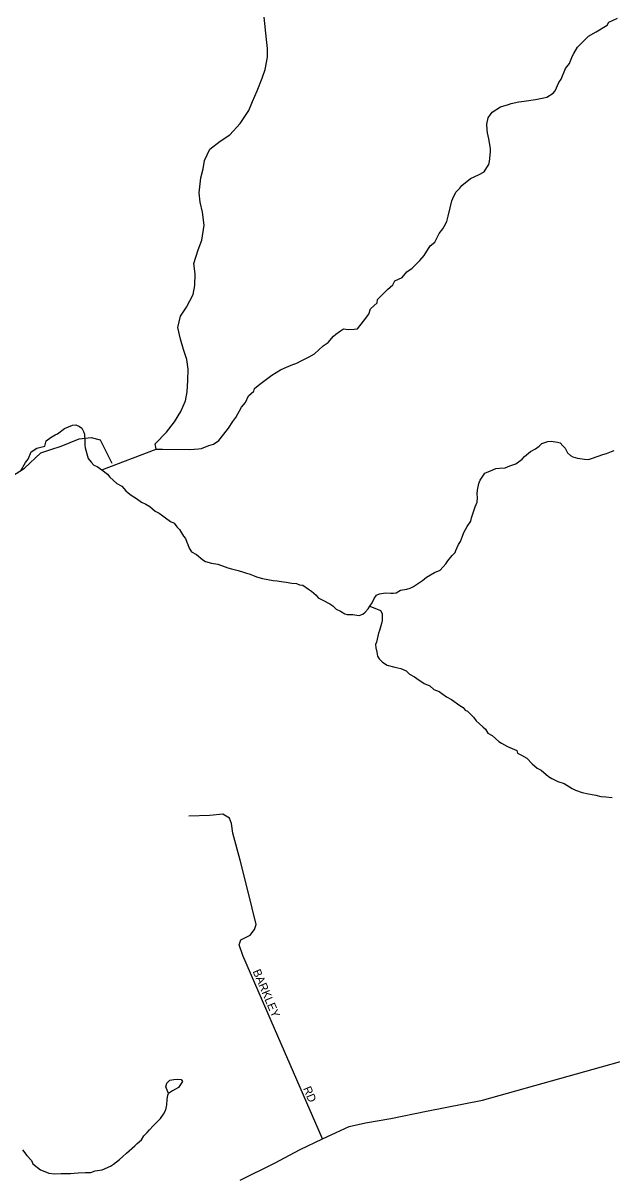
# Model space of a CAD drawing. Extents: x 1310247 to 1664935, y 235267 to 584339.
# Drawn here: x 1476105 to 1479648, y 339195 to 346148 of the extents above; entities that cross this region are included whole.
import ezdxf

# ---------------------------------------------------------------- set-up
doc = ezdxf.new("R2010")
doc.units = 0
for name, color, linetype in [('GM_X_County_Road', 7, 'Continuous'), ('GM_X_Minor_Lake', 7, 'Continuous'), ('GM_X_Minor_River', 7, 'Continuous'), ('GM_X_Township_Road', 7, 'Continuous'), ('GM_X_Township_Subdivision', 7, 'Continuous'), ('GM_X_Township_Subdivision_Text', 7, 'Continuous')]:
    doc.layers.add(name, color=color, linetype=linetype)

msp = doc.modelspace()

# ---------------------------------------------------------------- linework, layer by layer
at = {"layer": 'GM_X_County_Road'}
for points in [[(1477905.7, 339435), (1477988.9, 339474.4), (1478066.2, 339509.4), (1478165.4, 339531.3), (1478317.3, 339557.6), (1478531.8, 339601.3), (1478868.9, 339668.5), (1479900.7, 339957.4)], [(1477410.2, 339187.1), (1477617, 339290.1), (1477771.4, 339370.7), (1477905.7, 339435)]]:
    msp.add_lwpolyline(points, dxfattribs=at)
at = {"layer": 'GM_X_Minor_Lake'}
for points in [[(1476980.5, 339708.6), (1476963, 339747.9), (1476969.4, 339769.8), (1476987.8, 339789.6), (1477011.9, 339793.2), (1477036, 339794.7), (1477056, 339792.4)], [(1477056, 339792.4), (1477063.8, 339780.2), (1477039.1, 339744.5), (1477004.7, 339725), (1476980.5, 339708.6)]]:
    msp.add_lwpolyline(points, dxfattribs=at)
at = {"layer": 'GM_X_Minor_River'}
for points in [[(1476905.5, 343584.3), (1476899.3, 343616.4), (1476968.7, 343687.3), (1477015.8, 343748.7), (1477055, 343812.1), (1477082.1, 343875.8), (1477093.1, 343929.8), (1477096.3, 343997.9), (1477097.4, 344066), (1477090.4, 344124.3), (1477069.4, 344184.8), (1477052.5, 344247.3), (1477035.6, 344317.7), (1477052.8, 344385.6), (1477087.8, 344439.1), (1477129.2, 344514.6), (1477138.2, 344570.5), (1477139.4, 344640.7), (1477132.4, 344701), (1477157.9, 344784.7), (1477181, 344842.4), (1477194.6, 344932.4), (1477183.9, 345010.8), (1477170.9, 345071.2), (1477163.8, 345127.4), (1477175.4, 345217.4), (1477188.4, 345271.3), (1477197.3, 345321.3), (1477228.5, 345388.9), (1477291.5, 345437.9), (1477348.3, 345477), (1477411.5, 345544), (1477463, 345623.3), (1477486, 345677), (1477513.2, 345740.7), (1477542.5, 345816.4), (1477561.4, 345868.2), (1477574.8, 345944.1), (1477575.7, 345996.2), (1477568.6, 346050.5), (1477554.9, 346183)], [(1479618.9, 346135), (1479629.3, 346152.9), (1479682.1, 346178.1)], [(1476578.9, 343460.8), (1476905.5, 343584.3), (1476943.7, 343585.7), (1477104.4, 343582.9), (1477134.6, 343584.4), (1477160.8, 343586), (1477178.9, 343589.6), (1477223.5, 343606.9), (1477249.7, 343614.5), (1477282.3, 343638), (1477313.1, 343675.7), (1477341.9, 343711.3), (1477366.8, 343751), (1477385.3, 343774.8), (1477418.6, 343838.5), (1477443.2, 343866.1), (1477462, 343906), (1477492.7, 343933.5), (1477497, 343949.5), (1477529.6, 343975.1), (1477601, 344030), (1477653.8, 344063.2), (1477676.1, 344072.9), (1477718.6, 344090.2), (1477755.1, 344103.6), (1477773.3, 344113.4), (1477826.1, 344140.6), (1477858.5, 344158.1), (1477909.7, 344207.4), (1477940.2, 344226.9), (1477973, 344264.5), (1477987.3, 344276.3), (1478015.8, 344295.9), (1478032.1, 344309.6), (1478060.2, 344305.1), (1478096.4, 344306.5), (1478116.5, 344308.2), (1478153.6, 344355.7), (1478184.5, 344397.3), (1478195.1, 344429.3), (1478235.9, 344464.7), (1478238.3, 344484.7), (1478256.8, 344504.5), (1478297.7, 344545.9), (1478330.4, 344573.5), (1478340.9, 344597.4), (1478385.5, 344618.7), (1478414.2, 344652.3), (1478446.8, 344673.8), (1478491.8, 344719.2), (1478518.5, 344750.9), (1478553.7, 344808.5), (1478582.3, 344830.1), (1478609.3, 344881.8), (1478630, 344911.5), (1478638.3, 344925.5), (1478654.9, 344955.3), (1478663.5, 344987.2), (1478674.5, 345037.2), (1478685.3, 345079.2), (1478691.5, 345093.1), (1478708.3, 345131), (1478732.9, 345154.7), (1478745.2, 345170.5), (1478796.2, 345213.8), (1478844.9, 345235), (1478879.4, 345252.5), (1478895.9, 345280.3), (1478908.3, 345298.2), (1478910.7, 345316.2), (1478917.7, 345374.3), (1478918.1, 345394.3), (1478907.1, 345452.7), (1478899.7, 345489), (1478898.1, 345507.1), (1478894.6, 345539.3), (1478903.4, 345579.2), (1478917.8, 345599.1), (1478928.1, 345613), (1478976.9, 345644.2), (1479025.4, 345659.5), (1479041.6, 345665.2), (1479088, 345674.4), (1479120.2, 345677.9), (1479188.8, 345688.8), (1479239.2, 345697.9), (1479255.3, 345701.7), (1479294, 345727.1), (1479306.3, 345740.9), (1479329.3, 345790.7), (1479341.7, 345810.6), (1479369, 345874.3), (1479391.7, 345906.1), (1479398, 345922), (1479410.6, 345951.9), (1479418.9, 345965.8), (1479441.7, 346003.5), (1479456.1, 346019.3), (1479507.2, 346068.7), (1479553.9, 346096), (1479618.9, 346135)], [(1476090.3, 343453.2), (1476119.4, 343504.8), (1476135.8, 343524.6), (1476152.7, 343568.5), (1476187.3, 343590), (1476235.7, 343603.2), (1476244.4, 343635.2), (1476274.9, 343656.8), (1476297.3, 343670.4), (1476311.5, 343678.2), (1476354.3, 343709.6), (1476402.8, 343728.8), (1476423, 343730.5), (1476444.9, 343722.1), (1476458.8, 343711.8), (1476468.5, 343691.6), (1476474.2, 343675.4), (1476477.5, 343635.2), (1476477, 343609.1), (1476478.8, 343593), (1476495.7, 343528.5), (1476515.4, 343506), (1476531.2, 343489.7), (1476551.1, 343481.3), (1476578.9, 343460.8), (1476612.6, 343434.1), (1476626.3, 343415.8), (1476669.8, 343378.9), (1476699.7, 343362.3), (1476723.3, 343333.8), (1476737.1, 343321.5), (1476755, 343309.2), (1476786.8, 343288.6), (1476816.5, 343266), (1476844.4, 343253.4), (1476868.3, 343241), (1476900, 343212.3), (1476923.9, 343199.9), (1476945.7, 343183.4), (1476961.5, 343171.1), (1476991.3, 343150.5), (1477013.2, 343140.1), (1477030.9, 343117.7), (1477046.7, 343101.4), (1477070.1, 343060.8), (1477081.9, 343046.6), (1477089.5, 343026.4), (1477095.3, 343012.2), (1477105, 342990), (1477118.6, 342967.6), (1477148.5, 342951), (1477186.1, 342918.3), (1477202, 342910), (1477238, 342899.3), (1477276, 342892.6), (1477336, 342871.5), (1477358, 342865.1), (1477400, 342854.3), (1477432, 342845.8), (1477449.9, 342839.4), (1477465.9, 342835.1), (1477495.9, 342822.6), (1477509.8, 342816.3), (1477545.8, 342807.6), (1477577.9, 342801.1), (1477609.9, 342794.5), (1477634, 342792.1), (1477672.1, 342787.4), (1477688.1, 342785.1), (1477722.2, 342778.5), (1477750.3, 342776), (1477768.2, 342769.7), (1477788.3, 342767.3), (1477822, 342742.6), (1477839.9, 342730.3), (1477867.6, 342705.7), (1477881.4, 342691.4), (1477909.3, 342676.9), (1477951.1, 342654.1), (1477968.9, 342641.7), (1477988.7, 342623.3)], [(1477988.7, 342623.3), (1478014.6, 342610.8), (1478040.4, 342594.3), (1478054.4, 342590), (1478088.6, 342589.5), (1478112.7, 342587), (1478126.7, 342584.8), (1478148.9, 342592.4), (1478163.2, 342604.2), (1478181.7, 342624), (1478192, 342639.9), (1478204.4, 342659.7), (1478216.9, 342685.6), (1478231.4, 342707.5), (1478249.6, 342715.2), (1478285.9, 342720.6), (1478318, 342718), (1478332.1, 342717.8), (1478350.2, 342721.5), (1478376.7, 342737.1), (1478414.9, 342742.4), (1478433.1, 342748.1), (1478453.4, 342757.8), (1478508.4, 342795), (1478532.8, 342814.7), (1478579.5, 342842), (1478614, 342857.5), (1478648.9, 342895), (1478661.2, 342912.9), (1478685.9, 342944.5), (1478704.3, 342962.3), (1478708.6, 342976.3), (1478725.3, 343012.1), (1478737.7, 343030), (1478748.4, 343061.9), (1478756.8, 343083.9), (1478777.5, 343119.7), (1478798.2, 343151.4), (1478802.6, 343171.4), (1478825.9, 343237.3), (1478836.5, 343265.2), (1478838.9, 343291.3), (1478837.4, 343315.4), (1478839.8, 343337.4), (1478846.5, 343377.5), (1478855, 343399.4), (1478883.9, 343441.1), (1478918.3, 343454.5), (1478948.7, 343468), (1478970.8, 343469.7), (1479005, 343473.1), (1479033.4, 343484.6), (1479069.8, 343496.1), (1479108.5, 343525.5), (1479122.9, 343541.3), (1479157.6, 343570.8), (1479188, 343586.4), (1479210.4, 343604), (1479226.8, 343619.8), (1479263.2, 343631.2), (1479283.3, 343632.9), (1479321.4, 343626.2), (1479337.4, 343623.9), (1479353.2, 343605.6), (1479367, 343591.3), (1479380.5, 343563), (1479398.3, 343546.6), (1479412.2, 343538.3), (1479440.2, 343531.8), (1479482.3, 343525.1), (1479506.4, 343522.6), (1479530.7, 343530.3), (1479593.4, 343553.3), (1479615.6, 343558.9), (1479646, 343570.4), (1479662.1, 343576.2)], [(1478192, 342639.9), (1478256.2, 342615.2), (1478265.9, 342597), (1478265.1, 342554.8), (1478260.8, 342536.8), (1478256.5, 342522.8), (1478250, 342494.8), (1478243.6, 342478.9), (1478234.9, 342440.9), (1478230.6, 342422.9), (1478226.3, 342408.9), (1478227.9, 342388.8), (1478233.5, 342364.6), (1478237.1, 342340.5), (1478246.9, 342324.2), (1478266.6, 342303.8), (1478296.4, 342285.2), (1478342.4, 342274.4), (1478378.5, 342265.7), (1478410.3, 342251.1), (1478430.1, 342230.7), (1478460, 342216.1), (1478473.8, 342205.8), (1478517.5, 342175), (1478551.4, 342160.3), (1478577.2, 342139.8), (1478609.1, 342127.2), (1478652.7, 342094.3), (1478682.6, 342079.7), (1478732.2, 342042.7), (1478752, 342030.3), (1478765.8, 342014), (1478779.8, 342007.8), (1478815.3, 341973), (1478831, 341950.6), (1478870.5, 341913.8), (1478886.3, 341899.5), (1478902, 341877.1), (1478927.9, 341862.6), (1478967.4, 341825.8), (1478983.3, 341815.5), (1479019.2, 341796.8), (1479075, 341771.7), (1479080.7, 341755.5), (1479104.6, 341743.1), (1479136.5, 341726.5), (1479168, 341691.8), (1479197.7, 341665.1), (1479221.6, 341654.7), (1479267.1, 341615.7), (1479287, 341603.4), (1479322.8, 341584.7), (1479360.8, 341574), (1479408.5, 341543), (1479428.4, 341532.6), (1479468.4, 341519.9), (1479506.4, 341511.2), (1479550.5, 341502.4), (1479580.5, 341495.8), (1479610.6, 341493.3), (1479648.7, 341488.6)], [(1476100.5, 339368.8), (1476128.1, 339336.2), (1476155.6, 339305.6), (1476163.3, 339285.4), (1476208.9, 339248.4), (1476246.8, 339235.7), (1476260.8, 339229.4), (1476294.9, 339224.8), (1476335.1, 339228.2), (1476389.4, 339227.2), (1476411.5, 339228.9), (1476435.7, 339230.5), (1476479.9, 339233.7), (1476512.1, 339233.1), (1476538.4, 339242.7), (1476580.7, 339250), (1476631.4, 339271.3), (1476649.7, 339283), (1476684.3, 339310.5), (1476704.8, 339330.3), (1476727.3, 339350), (1476778.3, 339393.3), (1476790.6, 339407.2), (1476817.2, 339430.8), (1476831.7, 339454.7), (1476852.1, 339474.4), (1476866.5, 339490.2), (1476887, 339514), (1476903.4, 339529.8), (1476932, 339557.4), (1476950.6, 339585.2), (1476963.1, 339611.1), (1476969.7, 339641.1), (1476972.3, 339673.2), (1476976.8, 339699.3), (1476980.5, 339708.6)]]:
    msp.add_lwpolyline(points, dxfattribs=at)
at = {"layer": 'GM_X_Township_Road'}
msp.add_lwpolyline([(1475985.7, 343388.3), (1476114.1, 343471.1), (1476211.4, 343563), (1476272.2, 343583.6), (1476334.5, 343602.6), (1476441.6, 343647.4), (1476515.4, 343655.7), (1476568.5, 343640.6), (1476639.2, 343500.7)], dxfattribs=at)
at = {"layer": 'GM_X_Township_Subdivision'}
msp.add_lwpolyline([(1477905.7, 339435), (1477617.3, 340098.7), (1477427.3, 340539.3), (1477404.8, 340603.1), (1477415.3, 340633.1), (1477470.9, 340661.6), (1477497.1, 340694.7), (1477507.6, 340726.2), (1477458.9, 340922.8), (1477411.6, 341112), (1477368, 341274.2), (1477358.3, 341333.5), (1477347, 341364.2), (1477307.2, 341388.3), (1477228.3, 341382), (1477101.5, 341377.7)], dxfattribs=at)

# ---------------------------------------------------------------- texts
at = {"layer": 'GM_X_Township_Subdivision_Text'}
for s, rotation, p in [('BARKLEY', 293.08564, (1477485.1, 340443.4)), ('RD', 292.37982, (1477788.7, 339739.3))]:
    msp.add_text(s, height=50, rotation=rotation, dxfattribs=at).set_placement(p)

doc.saveas('drawing.dxf')
